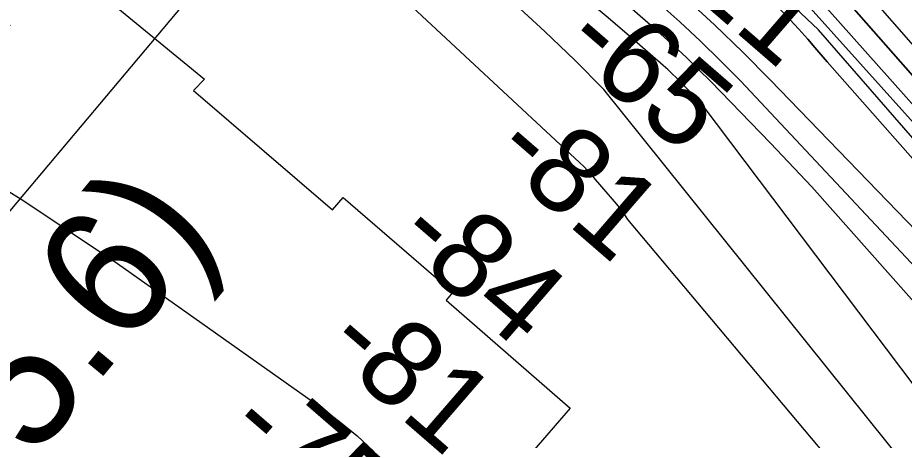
# Model space of a CAD drawing. Extents: x 3355677 to 3393573, y 612928 to 638357.
# Drawn here: x 3375970 to 3376663, y 620016 to 620346 of the extents above; entities that cross this region are included whole.
import ezdxf

# ---------------------------------------------------------------- set-up
doc = ezdxf.new("R2010")
doc.units = 0
for name, color, linetype in [('V-CHAN-NAID', 7, 'Continuous'), ('V-RIVR-EDGE', 7, 'Continuous'), ('V-RIVR-RANG', 7, 'Continuous'), ('V-RRAP-RVMT', 7, 'Continuous'), ('V-TOPO-DPTH', 7, 'Continuous'), ('V-TOPO-MAJR', 7, 'Continuous'), ('V-TOPO-MINR', 7, 'Continuous'), ('V-TOPO-WATR', 7, 'Continuous')]:
    doc.layers.add(name, color=color, linetype=linetype)

msp = doc.modelspace()

# ---------------------------------------------------------------- linework, layer by layer
at = {"layer": 'V-RIVR-EDGE'}
msp.add_spline([(3378516.49, 618361.05), (3378507.6, 618370.69), (3378490.73, 618386.23), (3378471.74, 618402.14), (3378446.08, 618427.92), (3378423.59, 618453.7), (3378402.15, 618477.72), (3378364.89, 618515.51), (3378349.43, 618530.35), (3378342.04, 618535.3), (3378334.65, 618539.2), (3378327.62, 618546.97), (3378322.71, 618554.38), (3378318.84, 618559.67), (3378306.54, 618572.39), (3378288.96, 618586.53), (3378281.23, 618596.41), (3378275.96, 618603.83), (3378258.04, 618621.84), (3378254.18, 618629.96), (3378247.86, 618638.78), (3378236.96, 618650.79), (3378233.81, 618657.14), (3378231.35, 618661.38), (3378222.57, 618670.56), (3378197.97, 618699.87), (3378183.21, 618714), (3378173.72, 618726.71), (3378162.47, 618734.49), (3378158.95, 618737.67), (3378158.61, 618741.54), (3378158.26, 618744.72), (3378155.81, 618749.66), (3378152.29, 618753.19), (3378146.31, 618755.67), (3378143.5, 618758.85), (3378140, 618769.43), (3378130.53, 618786.72), (3378121.05, 618799.43), (3378116.48, 618802.96), (3378111.54, 618803.33), (3378106.96, 618803.69), (3378107.68, 618808.27), (3378105.22, 618811.8), (3378096.08, 618818.87), (3378090.1, 618823.82), (3378078.84, 618830.54), (3378077.08, 618832.66), (3378071.83, 618844.3), (3378067.97, 618853.12), (3378067.98, 618856.29), (3378066.58, 618858.76), (3378058.13, 618863.01), (3378052.16, 618871.83), (3378044.1, 618888.77), (3378037.43, 618898.65), (3378027.59, 618911.01), (3378012.81, 618918.45), (3378000.84, 618924.11), (3377993.11, 618932.59), (3377988.55, 618941.06), (3377985.4, 618949.52), (3377982.24, 618954.46), (3377974.51, 618963.29), (3377969.24, 618967.89), (3377966.79, 618973.88), (3377960.81, 618977.77), (3377955.52, 618978.84), (3377954.83, 618983.07), (3377951.31, 618985.9), (3377937.58, 618991.22), (3377933.72, 618995.46), (3377918.25, 619012.76), (3377900.33, 619032.19), (3377899.99, 619037.47), (3377897.54, 619041.71), (3377893.67, 619045.59), (3377886.27, 619044.91), (3377882.39, 619044.92), (3377878.87, 619047.39), (3377875.72, 619053.74), (3377866.93, 619063.28), (3377843.02, 619083.78), (3377840.22, 619089.42), (3377839.18, 619096.12), (3377836.71, 619097.89), (3377833.19, 619098.25), (3377832.49, 619100.01), (3377831.44, 619103.89), (3377828.98, 619106.01), (3377820.18, 619110.97), (3377809.64, 619121.21), (3377795.58, 619135.69), (3377778.71, 619154.76), (3377773.79, 619160.41), (3377758.67, 619171.37), (3377751.64, 619178.79), (3377734.41, 619195.04), (3377715.08, 619215.53), (3377698.93, 619236.36), (3377689.44, 619246.6), (3377686.28, 619253.66), (3377675.73, 619259.67), (3377669.05, 619265.33), (3377666.24, 619269.92), (3377662.02, 619272.39), (3377656.38, 619274.17), (3377649.7, 619279.47), (3377628.6, 619296.08), (3377619.46, 619304.56), (3377610.32, 619314.45), (3377594.85, 619326.47), (3377585.71, 619336.01), (3377577.62, 619344.49), (3377561.44, 619355.45), (3377551.95, 619364.63), (3377544.22, 619374.17), (3377540.72, 619384.04), (3377539.32, 619385.81), (3377536.15, 619386.87), (3377528.75, 619389.01), (3377525.59, 619391.83), (3377523.49, 619398.53), (3377519.99, 619409.11), (3377509.1, 619421.12), (3377504.18, 619425.71), (3377489.74, 619431.04), (3377482.35, 619435.28), (3377478.49, 619440.93), (3377476.38, 619443.05), (3377471.46, 619446.94), (3377465.14, 619455.41), (3377463.39, 619460), (3377454.25, 619470.59), (3377432.47, 619495.66), (3377419.12, 619513.31), (3377396.28, 619540.15), (3377376.96, 619562.4), (3377360.09, 619581.12), (3377353.41, 619589.94), (3377348.5, 619598.76), (3377341.83, 619607.59), (3377323.55, 619623.49), (3377313.35, 619633.38), (3377305.61, 619638.33), (3377297.52, 619644.7), (3377297.53, 619647.87), (3377297.54, 619650.69), (3377294.03, 619656.69), (3377285.24, 619666.58), (3377279.28, 619677.16), (3377274.01, 619683.52), (3377265.56, 619688.47), (3377258.89, 619694.83), (3377253.62, 619705.06), (3377251.89, 619714.93), (3377248.03, 619720.93), (3377245.57, 619724.46), (3377241.7, 619727.64), (3377232.89, 619728.37), (3377223.38, 619730.86), (3377212.47, 619733.35), (3377204.37, 619737.6), (3377200.86, 619740.08), (3377195.22, 619741.15), (3377185.71, 619741.17), (3377172.33, 619748.61), (3377155.8, 619761.33), (3377143.16, 619778.28), (3377132.62, 619792.4), (3377131.93, 619797.33), (3377130.18, 619802.27), (3377123.51, 619811.1), (3377116.49, 619822.04), (3377110.17, 619832.98), (3377098.6, 619854.85), (3377095.09, 619862.97), (3377087.73, 619876.73), (3377081.41, 619884.85), (3377075.78, 619891.2), (3377063.5, 619909.91), (3377063.15, 619913.08), (3377058.59, 619921.55), (3377041.74, 619947.67), (3377035.78, 619957.9), (3377024.88, 619970.26), (3377017.51, 619982.26), (3377008.73, 619991.09), (3377000.99, 619999.22), (3376998.89, 620003.1), (3376997.85, 620008.39), (3376993.28, 620014.39), (3376981.69, 620029.57), (3376966.57, 620041.59), (3376947.93, 620056.08), (3376931.04, 620066.69), (3376914.5, 620075.54), (3376905.71, 620081.91), (3376896.22, 620095.67), (3376889.56, 620109.08), (3376877.63, 620128.14), (3376863.24, 620153.19), (3376850.61, 620175.78), (3376840.44, 620195.18), (3376834.13, 620206.12), (3376830.62, 620213.88), (3376827.11, 620219.88), (3376766.3, 620280.64), (3376733.96, 620311.73), (3376710.76, 620332.22), (3376680.51, 620356.61), (3376664.69, 620368.98), (3376652.37, 620376.06), (3376623.52, 620393.4), (3376605.58, 620405.78), (3376585.52, 620418.86), (3376578.14, 620424.17), (3376571.8, 620428.06), (3376565.46, 620427.02), (3376541.18, 620440.12), (3376536.96, 620446.47), (3376535.22, 620453.17), (3376537.71, 620461.97), (3376537.72, 620466.2), (3376535.61, 620469.03), (3376529.98, 620470.8), (3376523.63, 620470.11), (3376520.11, 620471.53), (3376509.21, 620481.07), (3376501.13, 620489.55), (3376495.52, 620499.78), (3376489.55, 620510.72), (3376487.1, 620514.95), (3376486.05, 620518.13), (3376484.29, 620520.6), (3376464.95, 620537.91), (3376449.83, 620547.47), (3376433.64, 620556.31), (3376408.32, 620577.17), (3376393.54, 620585.66), (3376376.29, 620593.81), (3376351.66, 620606.2), (3376335.11, 620613.29), (3376324.56, 620620.01), (3376307.31, 620625.34), (3376296.04, 620630.65), (3376270.36, 620648.34), (3376252.78, 620662.12), (3376242.94, 620672.72), (3376238.01, 620675.9), (3376233.43, 620676.62), (3376229.56, 620679.09), (3376210.93, 620695.35), (3376192.64, 620709.84), (3376157.47, 620736.71), (3376139.88, 620750.14), (3376127.93, 620761.8), (3376118.44, 620769.58), (3376106.12, 620776.3), (3376072.01, 620806.34), (3376048.47, 620834.23), (3376004.89, 620878.04), (3375983.1, 620902.76), (3375960.97, 620929.59), (3375953.95, 620939.83), (3375949.03, 620948.3), (3375944.83, 620957.82), (3375936.05, 620971.59), (3375912.87, 621001.6), (3375906.89, 621006.9), (3375899.52, 621016.43), (3375896.01, 621023.48), (3375881.26, 621042.55), (3375856.32, 621075.38), (3375835.59, 621097.28), (3375809.57, 621122.72), (3375786.01, 621142.15), (3375742.74, 621169.75), (3375706.5, 621193.09), (3375654.8, 621233.74), (3375605.57, 621273.68), (3375571.82, 621307.24), (3375559.88, 621321.37), (3375554.61, 621330.89), (3375550.75, 621336.89), (3375547.94, 621339.72), (3375541.25, 621342.56), (3375536.33, 621345.74), (3375533.51, 621347.86), (3375528.24, 621352.81), (3375524.03, 621359.16), (3375521.22, 621361.99), (3375518.76, 621365.16), (3375514.54, 621369.76), (3375499.05, 621375.43), (3375478.63, 621382.53), (3375451.52, 621393.17), (3375434.62, 621398.5), (3375424.77, 621404.51), (3375412.44, 621407.36), (3375405.76, 621410.55), (3375395.2, 621414.45), (3375385.69, 621417.29), (3375374.07, 621420.49), (3375363.5, 621420.87), (3375351.51, 621419.14), (3375336.69, 621411.07), (3375326.11, 621405.81), (3375315.54, 621405.48), (3375306.73, 621408.33), (3375297.58, 621412.93), (3375285.62, 621419.3), (3375281.41, 621425.65), (3375276.14, 621431.66), (3375271.91, 621433.78), (3375264.16, 621435.21), (3375259.93, 621435.22), (3375254.65, 621435.24), (3375251.48, 621435.24), (3375245.49, 621436.31), (3375239.86, 621437.74), (3375215.21, 621444.49), (3375187.39, 621452.67), (3375156.75, 621461.2), (3375150.77, 621464.74), (3375147.25, 621465.8), (3375142.67, 621466.87), (3375137.39, 621467.94), (3375132.1, 621468.31), (3375129.64, 621468.32), (3375105.35, 621477.18), (3375084.93, 621485.69), (3375080.36, 621489.23), (3375075.08, 621491.35), (3375067.33, 621492.43), (3375058.88, 621497.03), (3375037.06, 621506.95), (3374951.91, 621556.5), (3374890.69, 621595.76), (3374838.99, 621635), (3374815.41, 621649.51), (3374801.34, 621657.65)], degree=3, dxfattribs=at)
at = {"layer": 'V-RIVR-RANG'}
msp.add_line((3376652.61, 621013.66), (3375944.1, 620172.21), dxfattribs=at)
at = {"layer": 'V-RRAP-RVMT'}
for p, q in [((3376029.59, 620368.63), (3376115.87, 620297.84)), ((3376115.87, 620297.84), (3376107.28, 620289.07)), ((3376107.28, 620289.07), (3376215.79, 620195.76)), ((3376215.79, 620195.76), (3376224.22, 620205.39)), ((3376224.22, 620205.39), (3376310.09, 620131.5)), ((3376310.09, 620131.5), (3376304.78, 620125.24)), ((3376304.78, 620125.24), (3376401.66, 620040.73)), ((3376401.66, 620040.73), (3376371.77, 620006.06))]:
    msp.add_line(p, q, dxfattribs=at)
at = {"layer": 'V-TOPO-DPTH'}
for points in [[(3376892.47, 620016.68), (3376573.41, 620371.98), (3376564.86, 620380.06), (3376556.2, 620388), (3376547.35, 620395.75), (3376538.39, 620403.37), (3376088.7, 620776.85), (3376061.95, 620798.86), (3376035.07, 620820.71), (3376007.98, 620842.31), (3375980.77, 620863.75), (3375935.08, 620899.39), (3375930.58, 620902.85), (3375926.05, 620906.25), (3375921.46, 620909.59), (3375916.83, 620912.87), (3375876.61, 620940.98), (3375851.78, 620958.17), (3375826.84, 620975.21), (3375801.75, 620992.02), (3375776.56, 621008.69), (3375168.27, 621407.35)], [(3376892.47, 620016.68), (3376573.41, 620371.98), (3376564.86, 620380.06), (3376556.2, 620388), (3376547.35, 620395.75), (3376538.39, 620403.37), (3376088.7, 620776.85), (3376061.95, 620798.86), (3376035.07, 620820.71), (3376007.98, 620842.31), (3375980.77, 620863.75), (3375935.08, 620899.39), (3375930.58, 620902.85), (3375926.05, 620906.25), (3375921.46, 620909.59), (3375916.83, 620912.87), (3375876.61, 620940.98), (3375851.78, 620958.17), (3375826.84, 620975.21), (3375801.75, 620992.02), (3375776.56, 621008.69), (3375168.27, 621407.35)], [(3375606.37, 621160.19), (3375691.17, 621102.89), (3375775.49, 621044.88), (3375911.53, 620950.05), (3375927.38, 620938.79), (3375943.09, 620927.35), (3375958.6, 620915.63), (3375973.97, 620903.73), (3376148.82, 620765.84), (3376221.1, 620707.99), (3376292.82, 620649.46), (3376363.68, 620589.9), (3376433.98, 620529.66), (3376536.16, 620440.81), (3376554.76, 620424.28), (3376573.12, 620407.49), (3376591.11, 620390.31), (3377053.83, 619864.54)], [(3375606.37, 621160.19), (3375691.17, 621102.89), (3375775.49, 621044.88), (3375911.53, 620950.05), (3375927.38, 620938.79), (3375943.09, 620927.35), (3375958.6, 620915.63), (3375973.97, 620903.73), (3376148.82, 620765.84), (3376221.1, 620707.99), (3376292.82, 620649.46), (3376363.68, 620589.9), (3376433.98, 620529.66), (3376536.16, 620440.81), (3376554.76, 620424.28), (3376573.12, 620407.49), (3376591.11, 620390.31), (3377053.83, 619864.54)], [(3375541.68, 621100.12), (3375622, 621045.96), (3375844.21, 620894.94), (3375867.08, 620879.14), (3375889.77, 620863.12), (3375912.22, 620846.74), (3375934.51, 620830.14), (3375990.04, 620788.11), (3376039.56, 620749.82), (3376088.53, 620710.86), (3376136.68, 620670.89), (3376184.29, 620630.25), (3376469.44, 620381.72), (3376492.29, 620361.29), (3376514.78, 620340.47), (3376536.74, 620319.08), (3376558.33, 620297.32), (3376672.9, 620178.87)], [(3375541.68, 621100.12), (3375622, 621045.96), (3375844.21, 620894.94), (3375867.08, 620879.14), (3375889.77, 620863.12), (3375912.22, 620846.74), (3375934.51, 620830.14), (3375990.04, 620788.11), (3376039.56, 620749.82), (3376088.53, 620710.86), (3376136.68, 620670.89), (3376184.29, 620630.25), (3376469.44, 620381.72), (3376492.29, 620361.29), (3376514.78, 620340.47), (3376536.74, 620319.08), (3376558.33, 620297.32), (3376672.9, 620178.87)], [(3375981.92, 620828.74), (3376000.17, 620814.45), (3376018.29, 620800.01), (3376250.08, 620613.08), (3376299.19, 620573.38), (3376348.25, 620533.62), (3376397.22, 620493.75), (3376446.13, 620453.81), (3376540.54, 620376.54), (3376542.19, 620375.17), (3376543.82, 620373.76), (3376546.98, 620370.86), (3376558.97, 620359.43), (3376566.4, 620352.12), (3376573.68, 620344.66), (3376580.73, 620336.98), (3376587.61, 620329.16), (3376593.19, 620322.62), (3376602.77, 620311.43), (3377065.84, 619787.52)], [(3377065.84, 619787.52), (3376602.77, 620311.43), (3376593.19, 620322.62), (3376587.61, 620329.16), (3376580.73, 620336.98), (3376573.68, 620344.66), (3376566.4, 620352.12), (3376558.97, 620359.43), (3376546.98, 620370.86), (3376543.82, 620373.76), (3376542.19, 620375.17), (3376540.54, 620376.54), (3376446.13, 620453.81), (3376397.22, 620493.75), (3376348.25, 620533.62), (3376299.19, 620573.38), (3376250.08, 620613.08), (3376018.29, 620800.01), (3376000.17, 620814.45), (3375981.92, 620828.74)], [(3376821.66, 619991.29), (3376535.03, 620296.72), (3376519.5, 620312.36), (3376503.72, 620327.72), (3376487.55, 620342.68), (3376471.12, 620357.38), (3376351.13, 620462), (3376273.95, 620528.11), (3376196.02, 620593.31)], [(3376196.02, 620593.31), (3376273.95, 620528.11), (3376351.13, 620462), (3376471.12, 620357.38), (3376487.55, 620342.68), (3376503.72, 620327.72), (3376519.5, 620312.36), (3376535.03, 620296.72), (3376821.66, 619991.29)]]:
    msp.add_lwpolyline(points, dxfattribs=at)
at = {"layer": 'V-TOPO-MAJR'}
msp.add_lwpolyline([(3376754.83, 620028.99), (3376590.84, 620213.83), (3376558.43, 620247.86), (3376511.71, 620296.1), (3376502.26, 620305.62), (3376492.65, 620314.97), (3376482.81, 620324.08), (3376472.81, 620333.03), (3376399.63, 620396.85), (3376352.66, 620437.25), (3376305.31, 620477.21)], dxfattribs=at)
at = {"layer": 'V-TOPO-MINR'}
for points in [[(3376892.47, 620016.68), (3376573.41, 620371.98), (3376564.86, 620380.06), (3376556.2, 620388), (3376547.35, 620395.75), (3376538.39, 620403.37), (3376088.7, 620776.85), (3376061.95, 620798.86), (3376035.07, 620820.71), (3376007.98, 620842.31), (3375980.77, 620863.75), (3375935.08, 620899.39), (3375930.58, 620902.85), (3375926.05, 620906.25), (3375921.46, 620909.59), (3375916.83, 620912.87), (3375876.61, 620940.98), (3375851.78, 620958.17), (3375826.84, 620975.21), (3375801.75, 620992.02), (3375776.56, 621008.69), (3375168.27, 621407.35)], [(3376915.71, 619969.53), (3376595.99, 620336.39), (3376559.23, 620371.43), (3376554.42, 620375.92), (3376549.53, 620380.33), (3376544.54, 620384.63), (3376539.49, 620388.86), (3376006.78, 620823.97), (3375993.77, 620834.58), (3375980.74, 620845.16), (3375967.69, 620855.72), (3375954.62, 620866.26), (3375933.87, 620882.95), (3375931.16, 620885.11), (3375928.42, 620887.24), (3375925.66, 620889.33), (3375922.87, 620891.41), (3375920.06, 620893.44), (3375917.23, 620895.44), (3375914.38, 620897.41), (3375911.5, 620899.34), (3375268.37, 621326)], [(3377125.39, 619805.6), (3376607.2, 620396.53), (3376583.59, 620419.57), (3376559.51, 620442.12), (3376535.12, 620464.34), (3376498.97, 620496.61), (3376455.94, 620534.33), (3376412.48, 620571.55), (3376368.38, 620607.99), (3376323.84, 620643.93), (3375993.35, 620905.82), (3375972.57, 620921.97), (3375951.59, 620937.87), (3375930.32, 620953.37), (3375908.86, 620968.62), (3375648.15, 621150.17), (3375573.5, 621201.37)], [(3377009.44, 619897.17), (3376564.05, 620397.04), (3376550.74, 620408.94), (3376537.26, 620420.64), (3376281.82, 620637.53), (3376224.92, 620685.28), (3376167.65, 620732.57), (3376109.84, 620779.2), (3376051.67, 620825.39), (3375954.54, 620901.58), (3375944.6, 620909.25), (3375934.57, 620916.81), (3375924.42, 620924.19), (3375914.19, 620931.46), (3375825.75, 620993.19), (3375771.03, 621030.94), (3375716.05, 621068.3), (3375660.67, 621105.06), (3375605.03, 621141.43)], [(3376672.9, 620178.87), (3376558.33, 620297.32), (3376536.74, 620319.08), (3376514.78, 620340.47), (3376492.29, 620361.29), (3376469.44, 620381.72), (3376184.29, 620630.25), (3376136.68, 620670.89), (3376088.53, 620710.86), (3376039.56, 620749.82), (3375990.04, 620788.11), (3375934.51, 620830.14), (3375912.22, 620846.74), (3375889.77, 620863.12), (3375867.08, 620879.14), (3375844.21, 620894.94), (3375622, 621045.96), (3375541.68, 621100.12)], [(3376481.58, 620302.22), (3376478.06, 620305.48), (3376474.49, 620308.67), (3376448.3, 620331.51), (3376431.52, 620345.99), (3376414.63, 620360.34), (3376397.58, 620374.51), (3376380.42, 620388.54), (3376135.4, 620586.75), (3376087.74, 620624.81), (3376039.76, 620662.46), (3375991.3, 620699.49), (3375942.52, 620736.11), (3375912.09, 620758.66), (3375878.03, 620783.32), (3375843.62, 620807.46), (3375808.68, 620830.84), (3375773.4, 620853.71), (3375466.33, 621047.92)], [(3377065.84, 619787.52), (3376602.77, 620311.43), (3376593.19, 620322.62), (3376587.61, 620329.16), (3376580.73, 620336.98), (3376573.68, 620344.66), (3376566.4, 620352.12), (3376558.97, 620359.43), (3376546.98, 620370.86), (3376543.82, 620373.76), (3376542.19, 620375.17), (3376540.54, 620376.54), (3376446.13, 620453.81), (3376397.22, 620493.75), (3376348.25, 620533.62), (3376299.19, 620573.38), (3376250.08, 620613.08), (3376018.29, 620800.01), (3376000.17, 620814.45), (3375981.92, 620828.74)], [(3376952.01, 619637.45), (3376428.22, 620289.97), (3376405.51, 620312.7), (3376381.84, 620335.32), (3376346.25, 620368.27), (3376309.98, 620400.45), (3376272.71, 620431.45), (3376234.76, 620461.66), (3375859.79, 620750.63), (3375840.85, 620764.89), (3375821.7, 620778.86)], [(3376910.68, 619636.35), (3376446.98, 620188.35), (3376444.24, 620192.48), (3376441.28, 620196.45), (3376438.16, 620200.32), (3376421.71, 620219.62), (3376418.69, 620223.04), (3376415.59, 620226.39), (3376412.38, 620229.62), (3376409.1, 620232.79), (3376125.33, 620496.72), (3376074.34, 620542.98), (3376022.61, 620588.38), (3375969.77, 620632.47), (3375916.19, 620675.71), (3375826.68, 620746.11), (3375817.2, 620753.37), (3375807.61, 620760.46)], [(3376196.02, 620593.31), (3376273.95, 620528.11), (3376351.13, 620462), (3376471.12, 620357.38), (3376487.55, 620342.68), (3376503.72, 620327.72), (3376519.5, 620312.36), (3376535.03, 620296.72), (3376821.66, 619991.29)], [(3375587.57, 620402.84), (3375739.91, 620332.1), (3375819.66, 620292.4), (3375897.81, 620249.92), (3375973.53, 620203.26), (3376047.64, 620153.82), (3376207.16, 620041.04), (3376221.43, 620030.29), (3376235.22, 620018.99), (3376248.29, 620006.88)], [(3376971.91, 619659.43), (3376505.08, 620278.24), (3376488.39, 620295.48), (3376485.01, 620298.88), (3376481.58, 620302.22)]]:
    msp.add_lwpolyline(points, dxfattribs=at)
at = {"layer": 'V-TOPO-WATR'}
msp.add_lwpolyline([(3377053.83, 619864.54), (3376591.11, 620390.31), (3376573.12, 620407.49), (3376554.76, 620424.28), (3376536.16, 620440.81), (3376433.98, 620529.66), (3376363.68, 620589.9), (3376292.82, 620649.46), (3376221.1, 620707.99), (3376148.82, 620765.84), (3375973.97, 620903.73), (3375958.6, 620915.63), (3375943.09, 620927.35), (3375927.38, 620938.79), (3375911.53, 620950.05), (3375775.49, 621044.88), (3375691.17, 621102.89), (3375606.37, 621160.19)], dxfattribs=at)

# ---------------------------------------------------------------- texts
at = {"layer": 'V-CHAN-NAID'}
for s, p in [('MOORING BUOY WITH ', (3375086.74, 619280.87)), ('NAVIGATION LIGHT (185.6)', (3375033.34, 618854.81))]:
    msp.add_text(s, height=100, rotation=50.36157, dxfattribs=at).set_placement(p)
at = {"layer": 'V-RIVR-RANG'}
for s, p in [('-21', (3376468.06, 620389.44)), ('-65', (3376393.06, 620322.11)), ('-81', (3376338.4, 620237.16)), ('-84', (3376262.4, 620170.69)), ('-81', (3376207.14, 620086.27)), ('-75', (3376130.14, 620020.66))]:
    msp.add_text(s, height=67, rotation=319.12297, dxfattribs=at).set_placement(p)

doc.saveas('drawing.dxf')
